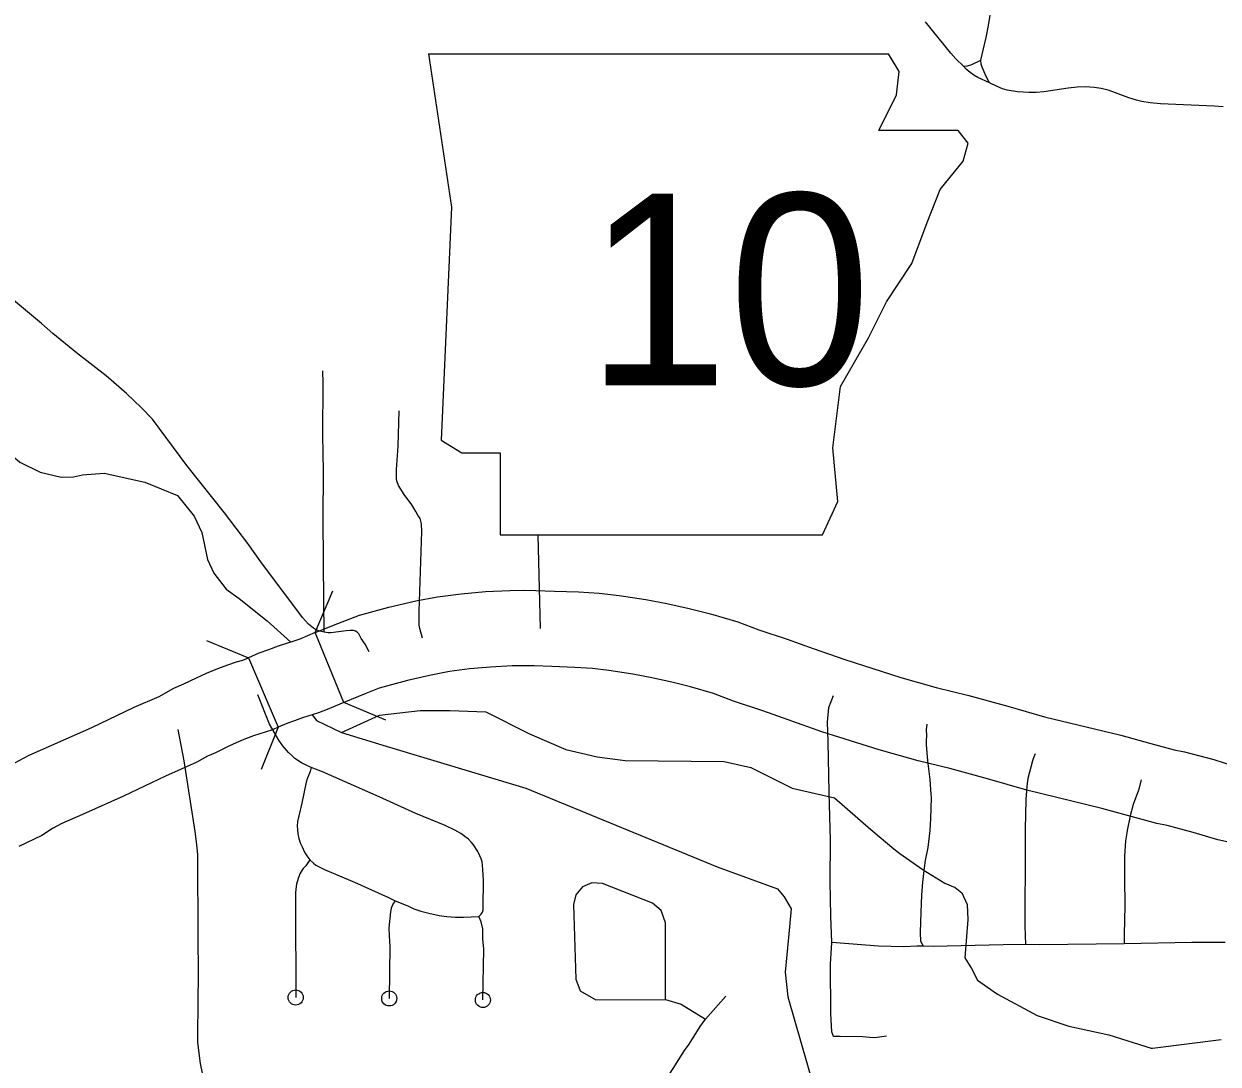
# Model space of a CAD drawing. Extents: x -19 to 366, y -4 to 359.
# Drawn here: x 145.748 to 146.496, y 194.735 to 195.386 of the extents above; entities that cross this region are included whole.
import ezdxf

# ---------------------------------------------------------------- set-up
doc = ezdxf.new("R2010")
doc.units = 0
for name, color, linetype in [('Level 10', 7, 'Continuous'), ('Level 21', 7, 'Continuous'), ('Level 33', 7, 'Continuous'), ('Level 35', 7, 'Continuous'), ('Level 37', 7, 'Continuous'), ('Level 60', 7, 'Continuous')]:
    doc.layers.add(name, color=color, linetype=linetype)

msp = doc.modelspace()

# ---------------------------------------------------------------- linework, layer by layer
at = {"layer": 'Level 10'}
for points in [[(145.99349, 195.02494), (146.00721, 195.0275), (146.02194, 195.02947), (146.0371, 195.03085), (146.0524, 195.03158), (146.06126, 195.03169), (146.06882, 195.0316), (146.08046, 195.03116), (146.09545, 195.0306), (146.1084, 195.02981), (146.12083, 195.0284), (146.13752, 195.0258), (146.15073, 195.02335), (146.16474, 195.0203), (146.17807, 195.01689), (146.1952, 195.01191), (146.20838, 195.00683), (146.22619, 195.00101), (146.24248, 194.99514), (146.26229, 194.98823)], [(145.95823, 195.01601), (145.97672, 195.02098), (145.99349, 195.02494)], [(145.93061, 195.00513), (145.94474, 195.01092), (145.95823, 195.01601)], [(145.93061, 195.00513), (145.92087, 195.00113), (145.91717, 194.99977), (145.90736, 194.99662), (145.90132, 194.99446), (145.89527, 194.99219), (145.88882, 194.98945)], [(145.94857, 194.96131), (145.93061, 195.00513)], [(145.83289, 194.96509), (145.84204, 194.97032), (145.84836, 194.97299), (145.85617, 194.97687), (145.86236, 194.97966), (145.86948, 194.98261), (145.8758, 194.985), (145.88128, 194.98691), (145.8853, 194.98796)], [(145.8853, 194.98796), (145.88882, 194.98945)], [(145.88882, 194.98945), (145.90731, 194.94586)], [(146.24792, 194.94312), (146.22666, 194.95051), (146.21081, 194.95622), (146.19251, 194.9622), (146.18005, 194.967), (146.16559, 194.97121), (146.15382, 194.97422), (146.14137, 194.97693), (146.12957, 194.97912), (146.11452, 194.98146), (146.10427, 194.98262), (146.09311, 194.98331), (146.0787, 194.98385), (146.06764, 194.98426), (146.06126, 194.98434), (146.05383, 194.98424), (146.04038, 194.9836), (146.02723, 194.9824), (146.0147, 194.98073), (146.00218, 194.97839)], [(146.26229, 194.98823), (146.29731, 194.97708), (146.31955, 194.97088)], [(146.00218, 194.97839), (145.98833, 194.97507), (145.9705, 194.97029)], [(145.9705, 194.97029), (145.96231, 194.96695), (145.94857, 194.96131)], [(146.31955, 194.97088), (146.33986, 194.96584), (146.3644, 194.95915), (146.38733, 194.95243)], [(145.724, 194.91364), (145.7359, 194.91947), (145.74206, 194.92345), (145.75147, 194.92836), (145.76569, 194.93457), (145.79066, 194.94581), (145.8172, 194.95841), (145.83289, 194.96509)], [(145.94857, 194.96131), (145.93808, 194.95702), (145.93264, 194.955), (145.92256, 194.95177), (145.91763, 194.95001), (145.91286, 194.94821), (145.90731, 194.94586)], [(145.90731, 194.94586), (145.90379, 194.94437)], [(146.38733, 194.95243), (146.43507, 194.94083), (146.45397, 194.93573)], [(145.90379, 194.94437), (145.89584, 194.94185), (145.89199, 194.9405), (145.88693, 194.93859), (145.88114, 194.93619), (145.87643, 194.93407), (145.86814, 194.92995), (145.8631, 194.92781), (145.85638, 194.92397)], [(146.30815, 194.92492), (146.28377, 194.9317), (146.24792, 194.94312)], [(146.45397, 194.93573), (146.46855, 194.9318), (146.47489, 194.9305), (146.49329, 194.92562), (146.50622, 194.92162)], [(145.85638, 194.92397), (145.83681, 194.9153), (145.81052, 194.90283), (145.78488, 194.89129), (145.77193, 194.88563), (145.76591, 194.88248), (145.75924, 194.87818), (145.74485, 194.87113)], [(146.37615, 194.90642), (146.35153, 194.91358), (146.32793, 194.92002), (146.30815, 194.92492)], [(146.44166, 194.89001), (146.42331, 194.89496), (146.37615, 194.90642)], [(146.49585, 194.87542), (146.48034, 194.88007), (146.46403, 194.88439), (146.45759, 194.88572), (146.44166, 194.89001)], [(146.56247, 194.85925), (146.55981, 194.8598), (146.54634, 194.86299), (146.5354, 194.8656), (146.52306, 194.86888), (146.5101, 194.87223), (146.49585, 194.87542)]]:
    msp.add_lwpolyline(points, dxfattribs=at)
at = {"layer": 'Level 21'}
for p, q in [((146.00151, 195.36759), (146.01593, 195.27147)), ((146.29629, 195.35638), (146.28965, 195.36745)), ((146.29469, 195.34196), (146.29629, 195.35638)), ((146.28347, 195.31953), (146.29469, 195.34196)), ((146.33314, 195.31953), (146.28347, 195.31953)), ((146.33955, 195.31152), (146.33314, 195.31953)), ((146.33634, 195.3003), (146.33955, 195.31152)), ((146.32192, 195.28268), (146.33634, 195.3003)), ((146.31391, 195.26185), (146.32192, 195.28268)), ((146.01593, 195.27147), (146.00952, 195.12568)), ((146.3043, 195.23622), (146.31391, 195.26185)), ((146.28828, 195.21219), (146.3043, 195.23622)), ((146.27707, 195.18976), (146.28828, 195.21219)), ((146.25944, 195.15932), (146.27707, 195.18976)), ((146.25464, 195.12087), (146.25944, 195.15932)), ((146.00952, 195.12568), (146.02234, 195.11767)), ((146.02234, 195.11767), (146.04637, 195.11767)), ((146.04637, 195.11767), (146.04637, 195.0664)), ((146.25784, 195.08723), (146.25464, 195.12087)), ((146.24823, 195.0664), (146.25784, 195.08723)), ((146.04637, 195.0664), (146.24823, 195.0664))]:
    msp.add_line(p, q, dxfattribs=at)
msp.add_lwpolyline([(146.00151, 195.36759), (146.28965, 195.36745)], dxfattribs=at)
at = {"layer": 'Level 33'}
for points in [[(146.34739, 195.3635), (146.3507, 195.37783), (146.35221, 195.38524), (146.35331, 195.39182), (146.35518, 195.40637), (146.35596, 195.41037), (146.35697, 195.41438)], [(146.33649, 195.35986), (146.33178, 195.3643), (146.32855, 195.36786), (146.3128, 195.38757)], [(146.33649, 195.35986), (146.33901, 195.36006), (146.34174, 195.36077), (146.34739, 195.3635)], [(146.35279, 195.34935), (146.34561, 195.35271), (146.34296, 195.35418), (146.34082, 195.35576), (146.3383, 195.35792), (146.33649, 195.35986)], [(146.35279, 195.34935), (146.35072, 195.35341), (146.3482, 195.35928), (146.34765, 195.36116), (146.34739, 195.3635)], [(146.49923, 195.33425), (146.4935, 195.33481), (146.45995, 195.33632), (146.45351, 195.3369), (146.44818, 195.33768), (146.44496, 195.33847), (146.44006, 195.34003), (146.43007, 195.34383), (146.42725, 195.34474), (146.42285, 195.34588), (146.4185, 195.34655), (146.41295, 195.34689), (146.40784, 195.34668), (146.4021, 195.34602), (146.38697, 195.34367), (146.38201, 195.34324), (146.37746, 195.34325), (146.37034, 195.34381), (146.36384, 195.34486), (146.36107, 195.34568), (146.35757, 195.34698), (146.35279, 195.34935)], [(145.93619, 195.00536), (145.93269, 195.00623), (145.93074, 195.0071), (145.92937, 195.00796), (145.92633, 195.01053), (145.92268, 195.01464), (145.89651, 195.04939), (145.88842, 195.06085), (145.87363, 195.08011), (145.85017, 195.10981), (145.8287, 195.13871), (145.82158, 195.14611), (145.81234, 195.15489), (145.79968, 195.16589), (145.78108, 195.1804), (145.76625, 195.19238), (145.75914, 195.19872), (145.73655, 195.21747), (145.71422, 195.23568), (145.69799, 195.24857), (145.6472, 195.28693)], [(145.93619, 195.00536), (145.93584, 195.02437), (145.93552, 195.07597), (145.93568, 195.10629), (145.93538, 195.12884), (145.93559, 195.16125), (145.93531, 195.16908)], [(145.98155, 195.10727), (145.98244, 195.1218), (145.98315, 195.14403)], [(145.99633, 195.07651), (145.99475, 195.07869), (145.99354, 195.08097), (145.99098, 195.0851), (145.98624, 195.09154), (145.98275, 195.09729), (145.98185, 195.09961), (145.9815, 195.10097), (145.98139, 195.10306), (145.98155, 195.10727)], [(145.99784, 195.00166), (145.99602, 195.00764), (145.99575, 195.00973), (145.99559, 195.01319), (145.99563, 195.01844), (145.99728, 195.06836), (145.99706, 195.0732), (145.99633, 195.07651)], [(146.07163, 195.0078), (146.07026, 195.0664)], [(145.96436, 194.99315), (145.9619, 194.9979), (145.95935, 195.00153), (145.95787, 195.00435), (145.95692, 195.00533), (145.95578, 195.00603), (145.95449, 195.00642), (145.95252, 195.0065), (145.94995, 195.00632), (145.94042, 195.00503), (145.93857, 195.00503), (145.93619, 195.00536)], [(145.92808, 194.92062), (145.92452, 194.92229), (145.92206, 194.92364), (145.91786, 194.92636), (145.9158, 194.92811), (145.91389, 194.93), (145.90997, 194.93453), (145.90778, 194.93779), (145.90201, 194.94789), (145.89455, 194.96616)], [(146.2541, 194.81102), (146.25346, 194.8277), (146.25312, 194.84936), (146.25322, 194.87507), (146.25239, 194.90526), (146.25184, 194.93688), (146.25143, 194.94911), (146.25232, 194.95824), (146.2551, 194.96567)], [(146.31614, 194.90696), (146.31567, 194.91316), (146.31421, 194.92482), (146.31345, 194.93509), (146.31341, 194.93743), (146.31361, 194.94075), (146.31348, 194.94428), (146.31385, 194.9479)], [(145.86923, 194.70224), (145.86263, 194.72092), (145.85996, 194.72932), (145.85862, 194.73533), (145.85757, 194.74341), (145.85713, 194.74879), (145.85695, 194.75329), (145.85752, 194.79264), (145.85715, 194.81378), (145.85703, 194.86597), (145.85645, 194.87248), (145.85536, 194.88052), (145.84851, 194.92482), (145.84463, 194.94453)], [(146.3759, 194.90061), (146.37643, 194.90889), (146.37706, 194.91398), (146.3799, 194.92504), (146.38056, 194.92692), (146.38174, 194.92943)], [(145.92808, 194.92062), (145.92739, 194.91827), (145.92551, 194.91362), (145.92484, 194.91147), (145.92213, 194.89843), (145.92019, 194.89043), (145.91954, 194.88687), (145.9193, 194.884), (145.91936, 194.88189), (145.9197, 194.87908), (145.92031, 194.87632), (145.92119, 194.87359), (145.92229, 194.87094), (145.92393, 194.86768), (145.92535, 194.86528), (145.92725, 194.86281)], [(146.03306, 194.82744), (146.03442, 194.8289), (146.03528, 194.83013), (146.03564, 194.83151), (146.0358, 194.83319), (146.03584, 194.85021), (146.03562, 194.85664), (146.03537, 194.85963), (146.03502, 194.86156), (146.03445, 194.86344), (146.0337, 194.86531), (146.03237, 194.86806), (146.02963, 194.87233), (146.02848, 194.87377), (146.0265, 194.87577), (146.02431, 194.87757), (146.02178, 194.87931), (146.01799, 194.8814), (146.01196, 194.88431), (145.99355, 194.89189), (145.97059, 194.90224), (145.9351, 194.91789), (145.92808, 194.92062)], [(146.44781, 194.91287), (146.44623, 194.90657), (146.44273, 194.89757), (146.44098, 194.89051), (146.43914, 194.88133), (146.43877, 194.87973), (146.43794, 194.87473), (146.43733, 194.86524), (146.43741, 194.85137), (146.4376, 194.83401), (146.43729, 194.81609), (146.4371, 194.81035)], [(146.31153, 194.80887), (146.30995, 194.81179), (146.30969, 194.81737), (146.31002, 194.83004), (146.31052, 194.84085), (146.31113, 194.84892), (146.31216, 194.85797), (146.31283, 194.86255), (146.31441, 194.87065), (146.31566, 194.8813), (146.31612, 194.88882), (146.31644, 194.90171), (146.31642, 194.90413), (146.31614, 194.90696)], [(146.37563, 194.80987), (146.37512, 194.82149), (146.37548, 194.87114), (146.37534, 194.88209), (146.3759, 194.90061)], [(145.92725, 194.86281), (145.92466, 194.85908), (145.92305, 194.85742), (145.92224, 194.85626), (145.921, 194.85402), (145.9199, 194.85119), (145.9189, 194.84757), (145.91844, 194.84458), (145.91828, 194.84216), (145.91812, 194.83469), (145.91832, 194.77667)], [(145.92725, 194.86281), (145.92956, 194.8607), (145.93102, 194.85962), (145.93688, 194.85671), (145.95509, 194.84891), (145.97653, 194.83927), (145.98072, 194.83715)], [(146.14992, 194.77534), (146.15001, 194.8235), (146.14732, 194.83112), (146.14186, 194.83566), (146.11048, 194.84807), (146.10384, 194.84843), (146.098, 194.84589), (146.09383, 194.84104), (146.09222, 194.83485), (146.09374, 194.78808), (146.09651, 194.78076), (146.10637, 194.77516), (146.14992, 194.77534)], [(145.98072, 194.83715), (145.97926, 194.83511), (145.97868, 194.83404), (145.9782, 194.83262), (145.97779, 194.83031), (145.97672, 194.82025), (145.9768, 194.81528), (145.97733, 194.80877), (145.97691, 194.77609)], [(145.98072, 194.83715), (145.98848, 194.83401), (145.99232, 194.83226), (145.99668, 194.83072), (146.00162, 194.82939), (146.00825, 194.82802), (146.01303, 194.82733), (146.01849, 194.82701), (146.02346, 194.82702), (146.03306, 194.82744)], [(146.03558, 194.77513), (146.03605, 194.80688), (146.03557, 194.81337), (146.03557, 194.81969), (146.03451, 194.82413), (146.03306, 194.82744)], [(146.25414, 194.75527), (146.25358, 194.76668), (146.25325, 194.79765), (146.2541, 194.81102)], [(146.31153, 194.80887), (146.30724, 194.80882), (146.29915, 194.80843), (146.28325, 194.80889), (146.2541, 194.81102)], [(146.50048, 194.81102), (146.47959, 194.8112), (146.4371, 194.81035)], [(146.37563, 194.80987), (146.36131, 194.80968), (146.31758, 194.80855), (146.31153, 194.80887)], [(146.4371, 194.81035), (146.38436, 194.80957), (146.37563, 194.80987)], [(146.14992, 194.77534), (146.15971, 194.77254), (146.17496, 194.76309)], [(146.17496, 194.76309), (146.18768, 194.77745)], [(146.1475, 194.72094), (146.15467, 194.73213), (146.16193, 194.74353), (146.16485, 194.74746), (146.1716, 194.75845), (146.17496, 194.76309)], [(146.28844, 194.75246), (146.28257, 194.75167), (146.27997, 194.75149), (146.27321, 194.75197), (146.25932, 194.75231), (146.25634, 194.75217), (146.2552, 194.75227), (146.25414, 194.75527)]]:
    msp.add_lwpolyline(points, dxfattribs=at)
for centre in [(145.91832, 194.77667), (145.97691, 194.77609), (146.03558, 194.77513)]:
    msp.add_circle(centre, 0.00473, dxfattribs=at)
at = {"layer": 'Level 35'}
for points in [[(145.66686, 195.1737), (145.70211, 195.16606), (145.7095, 195.16187), (145.71613, 195.15617), (145.73392, 195.12426), (145.73941, 195.11704), (145.74548, 195.11191), (145.75836, 195.10563), (145.77143, 195.10257), (145.77921, 195.10275), (145.78489, 195.10388), (145.79835, 195.105), (145.82393, 195.09928), (145.8442, 195.0909), (145.85481, 195.07798), (145.85954, 195.06791), (145.86313, 195.05101), (145.8671, 195.04228), (145.87468, 195.0324), (145.88301, 195.0265)], [(145.88301, 195.0265), (145.90039, 195.01258), (145.91525, 194.99915)], [(145.92854, 194.95369), (145.93144, 194.95012), (145.94704, 194.9425), (145.97291, 194.93473), (146.06247, 194.90773), (146.1822, 194.85844), (146.22, 194.8447)], [(145.94704, 194.9425), (145.97084, 194.95337), (145.9962, 194.95648), (146.01483, 194.95648), (146.03746, 194.9555), (146.06474, 194.94186), (146.08748, 194.932), (146.10718, 194.92745), (146.12461, 194.92517), (146.18675, 194.92442), (146.20342, 194.92062), (146.22918, 194.90773), (146.2557, 194.90167), (146.27844, 194.88195), (146.29284, 194.86982), (146.29662, 194.86679), (146.31121, 194.85655), (146.32485, 194.84821), (146.33129, 194.84555), (146.33546, 194.84214), (146.33887, 194.83494), (146.33925, 194.82546), (146.33736, 194.80157), (146.34152, 194.79475), (146.34531, 194.78755), (146.35782, 194.77883), (146.38278, 194.76548), (146.40248, 194.75866), (146.42749, 194.75335), (146.45401, 194.74501), (146.45486, 194.74489)], [(146.22, 194.8447), (146.22419, 194.83967), (146.22862, 194.83212), (146.22688, 194.81428), (146.22479, 194.79245), (146.22663, 194.7771), (146.24286, 194.72053), (146.24615, 194.69059), (146.25066, 194.67337), (146.25646, 194.65976), (146.30571, 194.57559), (146.31693, 194.54856), (146.34198, 194.50098), (146.35081, 194.48797), (146.36743, 194.47199), (146.38019, 194.46489), (146.38931, 194.4625), (146.40087, 194.46202), (146.42251, 194.45746), (146.43372, 194.45319), (146.44363, 194.44683), (146.45952, 194.42838), (146.49298, 194.39376), (146.51724, 194.37196)], [(146.45486, 194.74489), (146.49796, 194.75031)]]:
    msp.add_lwpolyline(points, dxfattribs=at)
at = {"layer": 'Level 37'}
for points in [[(145.93061, 195.00513), (145.94158, 195.03133)], [(145.86248, 195.0001), (145.88882, 194.98945)], [(145.97477, 194.95034), (145.94857, 194.96131)], [(145.90731, 194.94586), (145.89665, 194.91952)]]:
    msp.add_lwpolyline(points, dxfattribs=at)
at = {"layer": 'Level 60'}
for points in [[(154.11585, 1.87092), (153.9063, 10.48743), (153.69602, 19.10409), (153.48501, 27.72087), (153.27327, 36.3378), (153.0608, 44.95486), (152.84759, 53.57206), (152.63366, 62.1894), (152.419, 70.80688), (152.20362, 79.42449), (151.98751, 88.04225), (151.77068, 96.66014), (151.55312, 105.27817), (151.33484, 113.89634), (151.11584, 122.51465), (150.89612, 131.13311), (150.67568, 139.7517), (150.45452, 148.37043), (150.23264, 156.98931), (150.01005, 165.60832), (149.78674, 174.22748), (149.56272, 182.84677), (149.33799, 191.46621), (149.11254, 200.0858), (148.88638, 208.70552), (148.65952, 217.32539), (148.43194, 225.9454), (148.20366, 234.56555), (147.97466, 243.18584), (147.74497, 251.80628), (147.51457, 260.42687), (147.28346, 269.04759), (147.05165, 277.66846), (146.81914, 286.28948), (146.58593, 294.91064), (146.35202, 303.53194), (146.11742, 312.15339), (145.88211, 320.77499), (145.64611, 329.39673), (145.40941, 338.01861), (145.17202, 346.64065)], [(146.77834, 1.69699), (146.57878, 10.31313), (146.37852, 18.92942), (146.17757, 27.54584), (145.97591, 36.16241), (145.77356, 44.77911), (145.57052, 53.39596), (145.36679, 62.01295), (145.16236, 70.63008), (144.95724, 79.24735), (144.75142, 87.86477), (144.54492, 96.48232), (144.33773, 105.10002), (144.12986, 113.71787), (143.92129, 122.33585), (143.71204, 130.95398), (143.5021, 139.57225), (143.29148, 148.19067), (143.08018, 156.80923), (142.8682, 165.42794), (142.65553, 174.04679), (142.44218, 182.66579), (142.22816, 191.28493), (142.01345, 199.90421), (141.79807, 208.52365), (141.58202, 217.14322), (141.36528, 225.76295), (141.14788, 234.38282), (140.9298, 243.00284), (140.71105, 251.623), (140.49162, 260.24332), (140.27153, 268.86377), (140.05077, 277.48438), (139.82934, 286.10514), (139.60724, 294.72604), (139.38447, 303.34709), (139.16105, 311.96829), (138.93695, 320.58964), (138.7122, 329.21114), (138.48678, 337.83278), (138.2607, 346.45458)], [(0, 189.51617), (7.11214, 189.52059), (14.22427, 189.53386), (21.33637, 189.55597), (28.44845, 189.58693), (35.56048, 189.62672), (42.67245, 189.67537), (49.78436, 189.73285), (56.89619, 189.79918), (64.00793, 189.87436), (71.11958, 189.95838), (78.23111, 190.05124), (85.34253, 190.15294), (92.45381, 190.26349), (99.56495, 190.38288), (106.67593, 190.51112), (113.78675, 190.6482), (120.89739, 190.79412), (128.00785, 190.94888), (135.11811, 191.11248), (142.22816, 191.28493), (149.33799, 191.46621), (156.44759, 191.65634), (163.55694, 191.85531), (170.66605, 192.06312), (177.77489, 192.27977), (184.88345, 192.50526), (191.99173, 192.73959), (199.09971, 192.98276), (206.20739, 193.23477), (213.31474, 193.49561), (220.42177, 193.7653), (227.52845, 194.04382), (234.63479, 194.33118), (241.74076, 194.62738), (248.84635, 194.93241), (255.95157, 195.24628), (263.05638, 195.56898), (270.16079, 195.90052), (277.26478, 196.24089), (284.36834, 196.5901), (291.47147, 196.94814), (298.57414, 197.31501), (305.67635, 197.69072), (312.77809, 198.07525), (319.87934, 198.46862), (326.9801, 198.87082), (334.08035, 199.28185), (341.18009, 199.7017)]]:
    msp.add_spline(points, degree=3, dxfattribs=at)

# ---------------------------------------------------------------- texts
at = {"layer": 'Level 21'}
msp.add_text('10', height=0.12, dxfattribs=at).set_placement((146.10015, 195.16004))

doc.saveas('drawing.dxf')
